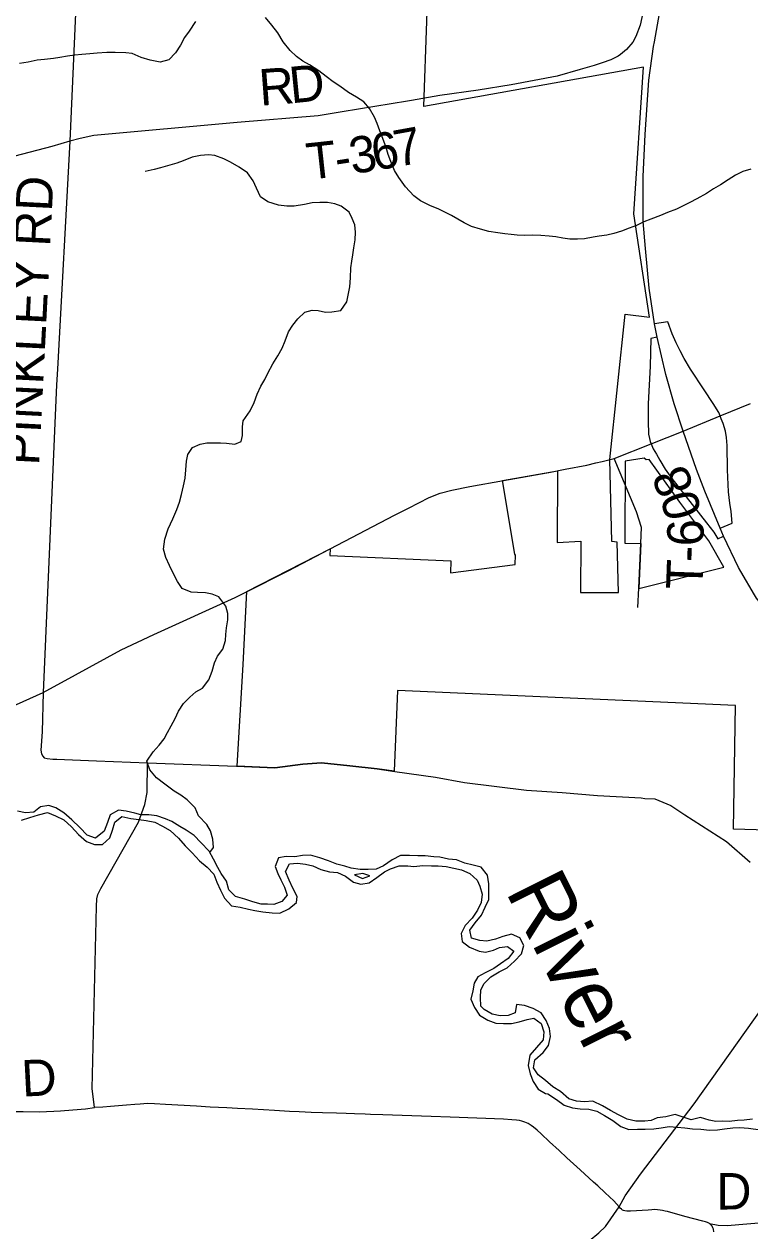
# Model space of a CAD drawing. Extents: x 1759416 to 2214760, y 252598 to 1116833.
# Drawn here: x 1946871 to 1952854, y 896134 to 906081 of the extents above; entities that cross this region are included whole.
import ezdxf

# ---------------------------------------------------------------- set-up
doc = ezdxf.new("R2010")
doc.units = 0
for name, color, linetype in [('GM_X_City_Street', 7, 'Continuous'), ('GM_X_Corporation', 7, 'Continuous'), ('GM_X_County_Road', 7, 'Continuous'), ('GM_X_Interchange_Ramps', 7, 'Continuous'), ('GM_X_Major_River', 7, 'Continuous'), ('GM_X_Major_River_Text', 7, 'Continuous'), ('GM_X_Minor_River', 7, 'Continuous'), ('GM_X_State_Route', 7, 'Continuous'), ('GM_X_Township_Road', 7, 'Continuous'), ('GM_X_Township_Road_Text', 7, 'Continuous')]:
    doc.layers.add(name, color=color, linetype=linetype)

msp = doc.modelspace()

# ---------------------------------------------------------------- linework, layer by layer
at = {"layer": 'GM_X_City_Street'}
for points in [[(1952064.2, 906726.6), (1952052.6, 906636.1), (1952032.2, 906497.2), (1951983.1, 906223.6), (1951950.8, 906071.7), (1951913.3, 905977.9), (1951890.2, 905931.7), (1951836.8, 905871.1), (1951787.8, 905830.6), (1951767.6, 905816.2), (1951708.4, 905785.9), (1951637.7, 905761.3), (1951570, 905739.7), (1951454.1, 905706.3), (1951266.3, 905651.9), (1950885.4, 905579.9), (1950615, 905536), (1950299.1, 905492.1), (1950063.9, 905451.9)], [(1951930.6, 901272), (1951937.8, 901430.7)]]:
    msp.add_lwpolyline(points, dxfattribs=at)
at = {"layer": 'GM_X_Corporation'}
msp.add_lwpolyline([(1953751.3, 899416.4), (1952718.3, 899444.9), (1952734.7, 900465.8), (1949948.9, 900589.4), (1949920.8, 899922.6), (1949781.6, 899941.5), (1949556, 899966.6), (1949323.2, 899991.7), (1949169.3, 899980.9), (1948937.8, 899952.2), (1948626.2, 899964.1), (1948678.1, 900801.9), (1948707.7, 901403.1), (1949394.1, 901755.8), (1949391.7, 901700.7), (1950388.5, 901657.4), (1950386.6, 901559.1), (1950920, 901626.1), (1950920.7, 901702.8), (1950915.4, 901712.1), (1950813.5, 902318.3), (1951268.1, 902399.7), (1951265.7, 901808.9), (1951460.5, 901819.8), (1951457.6, 901395), (1951769.9, 901397), (1951759.1, 901811), (1951716.9, 901817), (1951699.1, 902491), (1951825.2, 903690.4), (1952026.7, 903665.7), (1951898.4, 904516.9), (1951975.9, 905725.2), (1950165.3, 905401.4), (1950216.4, 906812.3)], dxfattribs=at)
msp.add_lwpolyline([(1951826.8, 902477.9), (1951823.7, 901803.3), (1951954.5, 901799.4), (1951937.8, 901429.8), (1952638.4, 901605.1), (1952516.5, 901821.4), (1952276.5, 902141.8), (1952023.3, 902493.2), (1951998.2, 902490.1), (1951981.6, 902503.4)], close=True, dxfattribs=at)
at = {"layer": 'GM_X_County_Road'}
msp.add_lwpolyline([(1946767.8, 892399.5), (1947031.1, 892595.3), (1947120.4, 892672.5), (1947275.6, 892792), (1947593.7, 893025), (1948544.1, 893712), (1949609.9, 894526.5), (1949787.6, 894666.6), (1950398.9, 895122.3), (1951370, 895919.6), (1951607.8, 896116.9), (1951664.3, 896170.7), (1951776.6, 896333.8), (1951826.3, 896422.7), (1951951.7, 896602.6), (1952394.5, 897182.1), (1953108.6, 898187.5), (1953439.1, 898655.5), (1953652.1, 898965.9), (1953789.1, 899155.6)], dxfattribs=at)
at = {"layer": 'GM_X_Interchange_Ramps'}
for points in [[(1952610.1, 902851.7), (1952598.3, 902879.8), (1952550.3, 902953.7), (1952477.6, 903066.9), (1952364.9, 903235.6), (1952311.4, 903323.8), (1952278.3, 903389.2), (1952246.6, 903454.9), (1952213.9, 903526.7), (1952176.4, 903626.8), (1952069.1, 903610.3)], [(1952088.6, 903501.5), (1952038.8, 903489.8), (1952032.8, 903262.4), (1952014.9, 902950.1), (1952014.8, 902808.2), (1952018.2, 902700.3), (1952025.8, 902666), (1952032.4, 902641), (1952040.6, 902621.5)], [(1952610.1, 901925.1), (1952709.1, 901966.6), (1952698.5, 902064.3), (1952688.2, 902132.5), (1952679, 902226.3), (1952670, 902408.4), (1952666, 902607.6), (1952660.9, 902674), (1952652, 902727.1), (1952634.8, 902789.6), (1952618.7, 902826.8), (1952610.1, 902851.7)], [(1952040.6, 902621.5), (1952057.8, 902579.9), (1952085.1, 902535.3), (1952112.8, 902487.3), (1952156, 902413.6), (1952209.6, 902336.4), (1952496.1, 901971.1), (1952556, 901894), (1952591, 901839.5), (1952637.7, 901861.6)]]:
    msp.add_lwpolyline(points, dxfattribs=at)
at = {"layer": 'GM_X_Major_River'}
for points in [[(1950703, 898994.7), (1950691.2, 899066.9), (1950639.5, 899133.3), (1950573.5, 899149.6), (1950505.5, 899165.8), (1950435.5, 899192.1), (1950369.4, 899198.4), (1950299.4, 899214.6), (1950249.4, 899216.8), (1950177.3, 899225.1), (1950117.3, 899225.3), (1950047.2, 899229.5), (1949973.1, 899227.7), (1949904.8, 899191.9), (1949834.5, 899144), (1949774.3, 899116.1), (1949706.3, 899112.3), (1949642.2, 899112.5), (1949566.1, 899122.8), (1949514.1, 899139), (1949448.1, 899157.3), (1949380.2, 899185.6), (1949308.2, 899209.9), (1949232.2, 899232.2), (1949166.1, 899228.4), (1949102, 899216.6), (1949031.9, 899218.8), (1948967.8, 899209), (1948941.4, 899138.9), (1948963.2, 899078.7), (1948987, 899028.4), (1949016.8, 898968.2), (1949040.5, 898901.9), (1948994.2, 898849.9), (1948930, 898824.1), (1948876, 898826.3), (1948823.9, 898828.4), (1948755.9, 898846.7), (1948689.9, 898869), (1948613.9, 898891.3), (1948558.1, 898945.6), (1948538.4, 899015.9), (1948494.6, 899080.2), (1948468.8, 899130.4), (1948433.1, 899196.7), (1948395.3, 899263), (1948327.5, 899335.5), (1948273.7, 899393.8), (1948207.8, 899438.1), (1948155.9, 899468.4), (1948090, 899508.7), (1948036.1, 899530.9), (1947966.1, 899555.2), (1947900, 899563.5), (1947833.9, 899563.7), (1947783.9, 899575.9), (1947711.9, 899594.2), (1947647.9, 899602.4), (1947581.6, 899562.5), (1947557.3, 899500.4), (1947531, 899428.3), (1947458.6, 899372.4), (1947390.6, 899394.7), (1947330.9, 899459.1), (1947263.1, 899523.5), (1947199.2, 899579.8), (1947133.3, 899620.2), (1947073.3, 899640.4), (1947005.2, 899628.6), (1946950.9, 899584.7), (1946882.8, 899580.9), (1946816.8, 899593.2)], [(1946850.5, 899518.8), (1946916.7, 899540.7), (1946988.9, 899562.5), (1947063.1, 899582.3), (1947129, 899556), (1947197, 899521.7), (1947262.8, 899465.3), (1947318.6, 899401), (1947384.4, 899344.6), (1947450.4, 899320.3), (1947516.5, 899320.1), (1947578.8, 899374), (1947599.1, 899438.1), (1947617.4, 899502.2), (1947675.7, 899550.2), (1947751.7, 899531.9), (1947815.7, 899523.7), (1947875.8, 899515.4), (1947947.8, 899503.2), (1948011.7, 899468.9), (1948073.7, 899434.6), (1948143.5, 899370.2), (1948199.3, 899307.8), (1948257.1, 899249.5), (1948316.9, 899183.1), (1948378.7, 899132.7), (1948434.5, 899074.4), (1948460.3, 899008.1), (1948490, 898943.9), (1948523.8, 898877.6), (1948579.5, 898813.2), (1948651.6, 898802.9), (1948719.6, 898784.7), (1948771.6, 898774.5), (1948839.6, 898764.2), (1948915.7, 898755.9), (1948977.8, 898753.7), (1949052, 898787.6), (1949116.3, 898841.5), (1949122.6, 898891.6), (1949086.8, 898959.9), (1949055.1, 899026.2), (1949025.3, 899096.5), (1949057.7, 899158.6), (1949123.8, 899166.4), (1949189.8, 899156.1), (1949251.8, 899143.9), (1949317.8, 899113.6), (1949387.8, 899093.3), (1949455.8, 899087.1), (1949519.8, 899058.8), (1949585.6, 899008.4), (1949645.6, 898992.2), (1949715.8, 899004), (1949778, 899045.9), (1949842.3, 899093.8), (1949892.5, 899117.7), (1949962.7, 899143.5), (1950034.8, 899143.3), (1950084.8, 899137.1), (1950156.9, 899144.9), (1950229, 899142.7), (1950283.1, 899142.5), (1950349.1, 899136.3), (1950413.2, 899124), (1950477.2, 899109.8), (1950545.1, 899079.5), (1950607, 899025.1), (1950628.8, 898974.9), (1950646.5, 898910.7), (1950638.2, 898840.5), (1950609.9, 898776.4)], [(1949722, 899060.1), (1949664.1, 899080.4), (1949593.9, 899068.6)], [(1949593.9, 899068.6), (1949661.9, 899038.3), (1949722, 899060.1)], [(1950636.4, 897986.2), (1950632.7, 898058.4), (1950637, 898120.5), (1950663.3, 898172.6), (1950719.6, 898228.6), (1950787.8, 898268.4), (1950852.1, 898302.3), (1950914.4, 898358.3), (1950970.7, 898418.3), (1950991, 898486.4), (1950957.3, 898548.7), (1950889.3, 898579), (1950817.2, 898561.2), (1950757, 898537.3), (1950686.8, 898523.5), (1950626.8, 898527.7), (1950558.8, 898546), (1950545.1, 898612.2), (1950589.4, 898674.2), (1950641.7, 898736.2), (1950672.1, 898802.3), (1950702.4, 898866.4), (1950703, 898994.7)], [(1950609.9, 898776.4), (1950565.5, 898712.4), (1950507.2, 898652.4), (1950474.9, 898586.3), (1950482.6, 898518.1), (1950542.4, 898471.8), (1950622.4, 898439.5), (1950674.4, 898431.3), (1950740.6, 898447.1), (1950790.7, 898471), (1950854.8, 898478.8), (1950908.7, 898438.5), (1950862.4, 898378.5), (1950798.1, 898334.6), (1950741.9, 898296.7), (1950671.7, 898260.8), (1950611.4, 898226.9), (1950581.2, 898176.9), (1950570.9, 898112.7), (1950552.6, 898044.6), (1950584.3, 897974.3), (1950626.1, 897912), (1950694, 897871.7), (1950759.9, 897847.4), (1950822, 897843.2), (1950890.1, 897843), (1950952.2, 897856.8), (1951018.4, 897876.6), (1951072.5, 897886.5), (1951132.4, 897842.2), (1951156.1, 897775.9), (1951149.8, 897707.7), (1951095.5, 897645.7), (1951041.1, 897581.8), (1951026.7, 897497.6), (1951042.4, 897429.3), (1951068.2, 897365.1), (1951108, 897302.8), (1951169.9, 897266.5)], [(1951210, 897737.6), (1951202.3, 897801.8), (1951174.5, 897868.1), (1951134.8, 897932.4), (1951068.8, 897966.7), (1950994.9, 897993), (1950930.8, 898001.2), (1950918.5, 897931.1), (1950862.3, 897909.2), (1950794.2, 897907.4), (1950728.2, 897919.7), (1950664.3, 897960), (1950636.4, 897986.2)], [(1952875, 897054.3), (1952806.9, 897046.5), (1952750.8, 897044.7), (1952682.7, 897034.9), (1952626.6, 897039.1), (1952572.6, 897035.2), (1952518.6, 897047.4), (1952446.5, 897067.7), (1952370.4, 897049.9), (1952238.4, 897094.5), (1952162.2, 897074.7), (1952090.1, 897064.9), (1952040, 897045), (1951987.9, 897039.2), (1951913.8, 897039.4), (1951841.8, 897055.7), (1951771.8, 897092), (1951703.9, 897126.3), (1951638, 897164.7), (1951560.1, 897203), (1951490, 897199.2), (1951423.9, 897203.5), (1951361.9, 897221.7), (1951294.1, 897282.1), (1951230.2, 897320.4), (1951170.3, 897374.8), (1951108.5, 897421.1), (1951070.7, 897477.4), (1951081, 897543.5), (1951151.3, 897603.4), (1951193.6, 897661.5), (1951210, 897737.6)], [(1951169.9, 897266.5), (1951187.9, 897264.4), (1951259.8, 897218), (1951323.6, 897169.7), (1951391.6, 897149.4), (1951453.6, 897139.2), (1951525.7, 897136.9), (1951593.7, 897120.7), (1951655.7, 897084.4), (1951723.6, 897044), (1951791.4, 896995.7), (1951855.4, 896969.4), (1951927.5, 896973.2), (1951991.6, 896973), (1952061.7, 896974.7), (1952123.8, 896982.6), (1952187.9, 896994.4), (1952254, 896990.2), (1952318, 896983.9), (1952382.1, 896975.7), (1952450.1, 896971.4), (1952522.2, 896965.2), (1952586.3, 896967), (1952644.4, 896974.8), (1952712.5, 896982.6), (1952772.6, 896986.4), (1952842.7, 896982.2), (1952942.7, 896965.8)]]:
    msp.add_lwpolyline(points, dxfattribs=at)
at = {"layer": 'GM_X_Minor_River'}
for points in [[(1948285, 906102.5), (1948231.7, 906021.6), (1948194.1, 905969.1), (1948160.7, 905906.5), (1948119.2, 905843.9), (1948063.6, 905787.1), (1947991.7, 905768.3), (1947911.4, 905783.4), (1947835, 905806.6), (1947762.5, 905837.9), (1947708.4, 905845.3), (1947622.2, 905846.4), (1947554, 905845.6), (1947473.9, 905842.7), (1947413.9, 905836), (1947347.8, 905829.3), (1947287.7, 905824.6), (1947227.7, 905815.9), (1947165.7, 905805.2), (1947113.6, 905798.6), (1947037.6, 905789.7), (1946979.5, 905783.1), (1946903.5, 905766.2), (1946833.5, 905757.4)], [(1949829.5, 905138.9), (1949802.8, 905200.8), (1949780.2, 905262.7), (1949759.6, 905314.6), (1949718.8, 905384.4), (1949670.2, 905440), (1949609.7, 905477.4), (1949545.2, 905516.8), (1949474.6, 905568.2), (1949418.1, 905605.7), (1949361.5, 905649.2), (1949301, 905694.6), (1949222.3, 905745.9), (1949167.9, 905775.3), (1949115.4, 905814.9), (1949064.9, 905862.4), (1949006, 905934), (1948963.2, 906007.7), (1948912.5, 906071.3), (1948859.8, 906134.9)], [(1952861.8, 904885.9), (1952795.9, 904865.2), (1952736.1, 904836.4), (1952674.3, 904797.6), (1952610.6, 904754.8), (1952554.8, 904724.1), (1952495.1, 904685.3), (1952417.4, 904640.3), (1952359.6, 904611.6), (1952303.7, 904582.9), (1952247.9, 904556.2), (1952174, 904529.3), (1952116.1, 904504.6), (1952036.3, 904473.6), (1951980.4, 904450.9), (1951918.6, 904422.2), (1951858.7, 904399.4), (1951796.8, 904374.7), (1951732.9, 904353.9), (1951674.9, 904341.2), (1951612.9, 904332.5), (1951562.9, 904323.9), (1951490.8, 904311.1), (1951432.8, 904308.4), (1951368.6, 904307.7), (1951312.4, 904317.1), (1951254.2, 904326.5), (1951200.1, 904333.9), (1951131.9, 904339.2), (1951059.7, 904340.4), (1950993.6, 904339.6), (1950935.5, 904341), (1950885.3, 904346.5), (1950833.2, 904351.9), (1950775, 904361.3), (1950702.7, 904372.5), (1950632.4, 904391.8), (1950560, 904413), (1950497.6, 904442.4), (1950447.2, 904471.9), (1950394.8, 904503.4), (1950344.5, 904529), (1950284.1, 904558.4), (1950221.7, 904583.7), (1950139.2, 904622.9), (1950082.6, 904666.4), (1950015.8, 904739.9), (1949958.9, 904815.5), (1949924.3, 904875.2), (1949893.5, 904947.1), (1949872.9, 905007), (1949854.3, 905063), (1949829.5, 905138.9)], [(1949550.9, 904530.1), (1949484.3, 904581.5), (1949432, 904599), (1949371.8, 904610.4), (1949309.7, 904611.7), (1949245.6, 904607), (1949181.6, 904594.2), (1949097.5, 904581.2), (1949037.4, 904580.6), (1948969.2, 904589.8), (1948878.8, 904614.9), (1948820.2, 904658.4), (1948787.5, 904728.2), (1948758.8, 904790.1), (1948712.1, 904855.7), (1948643.5, 904901.1), (1948573, 904942.4), (1948518.6, 904969.9), (1948442.1, 904999.1), (1948392, 905004.6), (1948323.9, 904997.8), (1948255.9, 904983), (1948182.1, 904954.1), (1948130.2, 904935.5), (1948052.2, 904912.6), (1947996.3, 904895.9), (1947944.3, 904883.3), (1947868.3, 904866.4)], [(1948400.9, 899253.2), (1948432.3, 899293.2), (1948427.6, 899363.3), (1948406.9, 899431.3), (1948378.3, 899485.1), (1948309.4, 899556.5), (1948280.7, 899622.4), (1948216, 899687.9), (1948161.5, 899725.4), (1948109.1, 899758.9), (1948032.3, 899816.2), (1947961.7, 899869.5), (1947906.9, 899935.1), (1947882.2, 900005), (1947935.5, 900081.8), (1947983.1, 900136.5), (1948026.7, 900189.2), (1948054.2, 900241.6), (1948083.7, 900296.1), (1948117.2, 900356.6), (1948144.6, 900419.1), (1948184.1, 900481.7), (1948235.7, 900534.4), (1948287.3, 900577.1), (1948341.2, 900607.8), (1948394.6, 900676.6), (1948419.9, 900747.1), (1948439.3, 900815.5), (1948464.8, 900871.9), (1948510.3, 900928.6), (1948531.7, 900999), (1948535.2, 901049.2), (1948538.7, 901105.4), (1948550, 901171.7), (1948549.5, 901223.8), (1948532.9, 901283.8), (1948476, 901361.4), (1948421.7, 901382.9), (1948365.5, 901394.3), (1948301.3, 901395.6), (1948247.2, 901399), (1948172.7, 901430.2), (1948136.1, 901488), (1948097.3, 901561.8), (1948070.7, 901617.6), (1948038, 901683.4), (1948021.3, 901753.4), (1948030.5, 901835.8), (1948059.7, 901920.3), (1948096.9, 902003), (1948130.3, 902079.6), (1948151.7, 902140), (1948167.1, 902204.3), (1948184.4, 902274.7), (1948197.9, 902337), (1948205.2, 902407.3), (1948210.5, 902477.5), (1948220, 902533.8), (1948259.5, 902590.4), (1948323.3, 902619.2), (1948377.3, 902629.8), (1948433.4, 902630.4), (1948489.6, 902629.1), (1948539.7, 902625.6), (1948607.9, 902618.3), (1948659.8, 902641), (1948671.3, 902691.3), (1948670.6, 902761.4), (1948678.1, 902811.7), (1948735.5, 902892.5), (1948766.8, 902963.1), (1948792.2, 903029.5), (1948823.6, 903096.1), (1948855.1, 903150.6), (1948880.7, 903203), (1948922, 903279.7), (1948961.4, 903346.3), (1948996.9, 903410.9), (1949022.3, 903469.3), (1949051.7, 903543.8), (1949085.2, 903598.4), (1949128.7, 903653), (1949186.3, 903705.8), (1949244.3, 903722.5), (1949294.4, 903719), (1949354.6, 903707.7), (1949408.7, 903708.3), (1949482.8, 903721.1), (1949532.2, 903791.9), (1949543.6, 903846.2), (1949557, 903914.5), (1949560.3, 903988.7), (1949563.5, 904071), (1949572.9, 904127.3), (1949580.4, 904179.5), (1949589.9, 904235.8), (1949599.3, 904302), (1949602.6, 904366.3), (1949596, 904426.3), (1949575.5, 904478.3), (1949550.9, 904530.1)]]:
    msp.add_lwpolyline(points, dxfattribs=at)
at = {"layer": 'GM_X_State_Route'}
for points in [[(1952067.2, 905934.8), (1952211.9, 906747.6), (1952216, 906770.8)], [(1952304.5, 902726.8), (1952229.3, 902952.2), (1952161.2, 903192.3), (1952088.6, 903501.5), (1952069.1, 903610.3), (1952024, 903905.3), (1951993.7, 904230.4), (1951975.7, 904454.8), (1951974.3, 904824.9), (1951990.2, 905170), (1952020.1, 905619.9), (1952060.5, 905897), (1952067.2, 905934.8)], [(1952304.5, 902726.8), (1952610.1, 902851.7), (1952859.8, 902954)], [(1951635.8, 902475.6), (1951736.5, 902500.1), (1952040.6, 902621.5), (1952304.5, 902726.8)], [(1954148, 899738.9), (1953844.1, 900162.8), (1952907.8, 901348.4), (1952891.1, 901377.1), (1952780, 901569), (1952760.5, 901602.6), (1952637.7, 901861.6), (1952610.1, 901925.1), (1952481.4, 902231.3), (1952413.6, 902410.9), (1952304.5, 902726.8)], [(1951331.8, 902411.7), (1951510.8, 902445.2), (1951585.5, 902463.4)], [(1951585.5, 902463.4), (1951635.8, 902475.6)], [(1950822.1, 902319.8), (1951179.1, 902383.2)], [(1951179.1, 902383.2), (1951195.7, 902386.1), (1951331.8, 902411.7)], [(1949389.5, 901753.4), (1949393.9, 901755.7), (1949924.9, 902032.3), (1950041.1, 902090.4), (1950211.4, 902178.6), (1950301.6, 902214.7), (1950397.3, 902238.9), (1950545.9, 902270.7), (1950822.1, 902319.8)], [(1948698.5, 901398.4), (1949047.3, 901573.3), (1949389.5, 901753.4)], [(1940765.7, 899258.2), (1940945.3, 899324.5), (1941288.8, 899424.8), (1941664.4, 899519.4), (1941830.3, 899551.4), (1942334.4, 899619.4), (1942890.6, 899678), (1943004.7, 899689.3), (1943277, 899700.5), (1943809.6, 899718.6), (1944394.1, 899757.4), (1945163.3, 899855.2), (1945310.8, 899881.6), (1945428, 899911.9), (1945617.1, 899980), (1945844, 900074.6), (1946340.4, 900272.2), (1946584.4, 900374.4), (1947028.8, 900571.1), (1947293.5, 900718.7), (1947671.3, 900923.4), (1947939.2, 901050.5), (1948609.5, 901353.8), (1948698.5, 901398.4)]]:
    msp.add_lwpolyline(points, dxfattribs=at)
at = {"layer": 'GM_X_Township_Road'}
for points in [[(1947326.9, 906913.3), (1947247.3, 905115.3)], [(1950063.9, 905451.9), (1950032.3, 905446.5), (1949492.5, 905358.7), (1949295.9, 905323.6), (1948627, 905270.9), (1947447, 905161.4), (1947333.9, 905137.7), (1947247.3, 905115.3), (1947100.7, 905073.4), (1946600.7, 904943.5)], [(1947247.3, 905115.3), (1947146, 903235.5)], [(1947146, 903235.5), (1947139.1, 903106.7), (1947028.8, 900571.1)], [(1951954.5, 901801.3), (1951960.4, 901931.1), (1951918.4, 902062), (1951736.5, 902500.1)], [(1951937.8, 901430.7), (1951954.5, 901801.3)], [(1947028.8, 900571.1), (1947028.8, 900571.1), (1947018.8, 900246.5), (1947008.2, 900097.7), (1947013.5, 900066.1), (1947024, 900047.7), (1947037.2, 900034.5), (1947059.6, 900026.6), (1947108.3, 900021.3), (1947139.9, 900022.6), (1947204.4, 900018.7), (1947466.4, 900008.1), (1947887.7, 899992.3), (1948622, 899964.2)], [(1951776.6, 896333.8), (1951776.6, 896333.8), (1951732.2, 896380.8), (1951661.4, 896448.7), (1951601.5, 896504.7), (1951565.9, 896537.1), (1951455.9, 896637.2), (1951345.9, 896737.4), (1951280.6, 896797.3), (1951202, 896868.5), (1951132.5, 896933), (1951099.3, 896963.8), (1951070.7, 896988.3), (1951051.1, 897003.2), (1951025.7, 897018.3), (1950998.8, 897030.3), (1950973.9, 897038.4), (1950953.9, 897043.4), (1950931.1, 897047.1), (1950892.8, 897050.4), (1950824, 897054.5), (1950384.5, 897070.9), (1950227, 897076.3), (1949826.9, 897090.4), (1949725.2, 897093.6), (1949682.6, 897095.1), (1949594, 897098.2), (1949525.2, 897100.4), (1949446.5, 897103.4), (1949331.7, 897107.3), (1949237.2, 897110.8), (1949138.2, 897114.6), (1949059.5, 897118.4), (1948935, 897125.3), (1948754.8, 897136.3), (1948630.3, 897143.1), (1948541.4, 897147.6), (1948403.6, 897154.7), (1948293.4, 897161.1), (1948037.1, 897174.9), (1947945.6, 897181), (1947889.9, 897183.2), (1947858.5, 897182.4), (1947827.3, 897179.7), (1947784.1, 897176.8), (1947713.6, 897170.1), (1947583.3, 897159), (1947518.9, 897154.6), (1947451.7, 897149.9), (1947430.8, 897306.7), (1947452.4, 898115.4), (1947467.2, 898807.7), (1947471.6, 898869.9), (1947479.9, 898907.9), (1947504.2, 898956), (1947813.4, 899501.7), (1947866, 899649.3), (1947884.5, 899746.7), (1947887.7, 899992.3)], [(1948622, 899964.2), (1948937.8, 899952.2), (1949169.3, 899980.9), (1949323.2, 899991.7), (1949556, 899966.6), (1949781.6, 899941.5), (1949927.7, 899920.8)], [(1949927.7, 899920.8), (1950261.4, 899873.5), (1950501.3, 899830.5), (1951013.4, 899766), (1951307.1, 899748.1), (1951597.1, 899723), (1951957.5, 899702.4), (1951987.4, 899698), (1952069.8, 899694.4), (1952202.2, 899639.9), (1952319.1, 899563.8), (1952661.6, 899343.5), (1952857.3, 899172.2)], [(1945334.6, 897151.6), (1945390.2, 897151.6), (1945506, 897147.6), (1945620.1, 897144), (1945727.7, 897140.7), (1945796.4, 897138.1), (1946000.6, 897133.7), (1946109.4, 897130.5), (1946224.1, 897127.9), (1946338.2, 897125.7), (1946497.7, 897122.7), (1946592.7, 897121.5), (1946663, 897120.6), (1946701.6, 897120), (1946740.2, 897119.5), (1946863.4, 897118.1), (1946995.9, 897116.7), (1947054.8, 897117.4), (1947115.9, 897120.4), (1947170.9, 897123.9), (1947272.2, 897131.4), (1947375.8, 897141.3), (1947451.7, 897149.9)], [(1952558.2, 896127.4), (1952554.8, 896147.1), (1952549.7, 896160.6), (1952542.4, 896173), (1952532.3, 896184.6), (1952520, 896194.2), (1952505.1, 896202.3), (1952487.3, 896208.8), (1952466, 896215), (1952317.5, 896253.3), (1952174.9, 896292.8), (1952155.2, 896297.6), (1952133.5, 896302.3), (1952113.5, 896305.4), (1952092.8, 896307.9), (1952068.1, 896309.5), (1952044.9, 896308.5), (1952016.1, 896305.9), (1951870.8, 896296.6), (1951855.3, 896296.1), (1951840.4, 896296.6), (1951824, 896298.7), (1951812.2, 896302.7), (1951805, 896306.3), (1951794.8, 896313.5), (1951785.9, 896322.8), (1951776.6, 896333.8)], [(1952520, 896194.2), (1952591.8, 896181.3), (1952666.5, 896178.8), (1953999.2, 896290.3)]]:
    msp.add_lwpolyline(points, dxfattribs=at)

# ---------------------------------------------------------------- texts
at = {"layer": 'GM_X_Major_River_Text'}
msp.add_text('River', height=500.05, rotation=296.66114, dxfattribs=at).set_placement((1950835.7, 898934.6))
at = {"layer": 'GM_X_Township_Road_Text'}
for s, rotation, p in [('R', 4.29723, (1948818.1, 905408)), ('D', 5.78568, (1949072.1, 905427.2)), ('7', 10.39225, (1949947.5, 904903.4)), ('T', 6.26541, (1949214.6, 904797.7)), ('3', 9.1444, (1949575.7, 904843.2)), ('6', 9.23239, (1949758.6, 904872.7)), ('-', 8.79185, (1949451.9, 904824.1)), ('PINKLEY RD', 87.10947, (1946994, 902439.4)), ('8', 112.18278, (1952398.8, 902262.4)), ('0', 105.51263, (1952460.6, 902048.3)), ('6', 90.3501, (1952473.6, 901778)), ('-', 88.47284, (1952470.2, 901644.1)), ('T', 88.02816, (1952462.4, 901417.3)), ('D', 2.98845, (1946856.9, 897240.3)), ('D', 0.12385, (1952578, 896310.3))]:
    msp.add_text(s, height=300, rotation=rotation, dxfattribs=at).set_placement(p)

doc.saveas('drawing.dxf')
